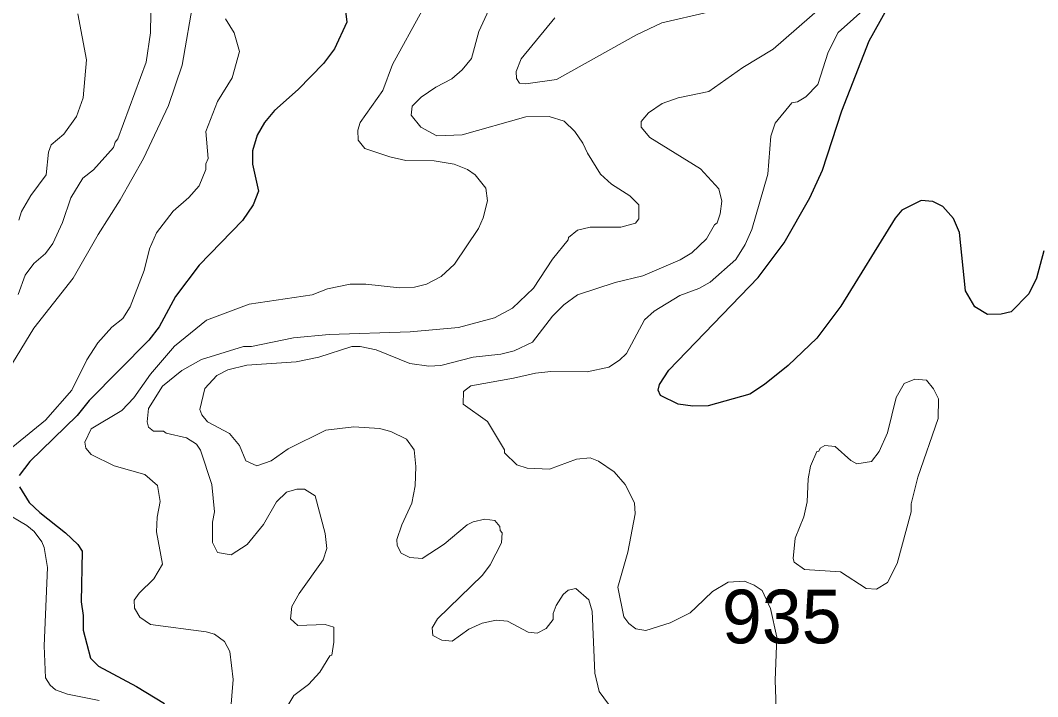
# Model space of a CAD drawing. Extents: x 598.3 to 623.2, y 6902.2 to 6930.1.
# Drawn here: x 615.249 to 616.767, y 6927.513 to 6928.521 of the extents above; entities that cross this region are included whole.
import ezdxf

# ---------------------------------------------------------------- set-up
doc = ezdxf.new("R2010")
doc.units = 0
doc.header["$LTSCALE"] = 0.032
doc.layers.add('1', color=7, linetype='Continuous', lineweight=25)
doc.layers.add('2', color=7, linetype='Continuous', lineweight=13)
doc.layers.add('21', color=7, linetype='Continuous')

msp = doc.modelspace()

# ---------------------------------------------------------------- linework, layer by layer
at = {"layer": '1'}
for points in [[(615.7332, 6928.5476), (615.7365, 6928.5188), (615.7182, 6928.4789), (615.7016, 6928.4573), (615.664, 6928.4182), (615.6287, 6928.3869), (615.6136, 6928.3693), (615.6028, 6928.3501), (615.5958, 6928.3267), (615.5958, 6928.3067), (615.6045, 6928.2665), (615.5966, 6928.2464), (615.5809, 6928.2227), (615.5162, 6928.1562), (615.481, 6928.1097), (615.4567, 6928.0644), (615.4409, 6928.0445), (615.3523, 6927.9543), (615.3341, 6927.932), (615.2634, 6927.8637)], [(616.7761, 6928.1778), (616.7651, 6928.1368), (616.7536, 6928.1137), (616.7274, 6928.0869), (616.7126, 6928.0835), (616.6921, 6928.0828), (616.6732, 6928.0942), (616.6594, 6928.1179), (616.6505, 6928.205), (616.6416, 6928.226), (616.6254, 6928.2438), (616.6108, 6928.2511), (616.5932, 6928.2526), (616.5644, 6928.2384), (616.5546, 6928.2265), (616.4734, 6928.0952), (616.4374, 6928.0477), (616.395, 6928.0068), (616.3596, 6927.9784), (616.3375, 6927.9641), (616.2754, 6927.9467), (616.2528, 6927.946), (616.2307, 6927.9492), (616.2046, 6927.9622), (616.2008, 6927.9701), (616.2031, 6927.9786), (616.2169, 6927.9997), (616.3498, 6928.138), (616.3886, 6928.1897), (616.427, 6928.2566), (616.4462, 6928.2982), (616.4748, 6928.3863), (616.5158, 6928.4908), (616.5414, 6928.5372)], [(615.2634, 6927.8637), (615.2478, 6927.8428)], [(615.2479, 6927.8259), (615.2625, 6927.8026), (615.2784, 6927.7873), (615.3168, 6927.7571), (615.335, 6927.7396), (615.3415, 6927.7298), (615.34, 6927.6542), (615.3432, 6927.6338), (615.3433, 6927.6121), (615.3539, 6927.5703), (615.3658, 6927.5583), (615.4228, 6927.5281), (615.4644, 6927.5025)]]:
    msp.add_lwpolyline(points, dxfattribs=at)
at = {"layer": '2'}
for points in [[(615.6963, 6927.5496), (615.7109, 6927.5736), (615.7139, 6927.5748), (615.7172, 6927.594), (615.7171, 6927.6163), (615.7042, 6927.6205), (615.6633, 6927.619), (615.6525, 6927.6289), (615.6542, 6927.6471), (615.6652, 6927.6665), (615.701, 6927.7169), (615.7066, 6927.734), (615.7043, 6927.7563), (615.6894, 6927.8125), (615.6732, 6927.8221), (615.6619, 6927.8221), (615.6462, 6927.8177), (615.6313, 6927.8035), (615.6119, 6927.7695), (615.5879, 6927.7397), (615.5639, 6927.7242), (615.5434, 6927.7281), (615.5358, 6927.7426), (615.5362, 6927.7733), (615.5391, 6927.7887), (615.5351, 6927.8292), (615.5181, 6927.8807), (615.512, 6927.8896), (615.4973, 6927.8989), (615.467, 6927.9057), (615.4628, 6927.9087), (615.448, 6927.9088), (615.4407, 6927.9149), (615.4387, 6927.9226), (615.4404, 6927.9425), (615.4614, 6927.9759), (615.4905, 6927.9994), (615.5197, 6928.0155), (615.5823, 6928.0349), (615.5944, 6928.0351), (615.6571, 6928.0479), (615.7101, 6928.0528), (615.831, 6928.057), (615.903, 6928.0634), (615.9569, 6928.0778), (615.9838, 6928.0924), (616.0148, 6928.1222), (616.0433, 6928.1651), (616.0667, 6928.1943), (616.0672, 6928.1978), (616.0807, 6928.2085), (616.0996, 6928.2131), (616.1452, 6928.2131), (616.1672, 6928.2189), (616.1721, 6928.2255), (616.172, 6928.2462), (616.1584, 6928.2599), (616.1315, 6928.277), (616.115, 6928.2921), (616.0953, 6928.3232), (616.0887, 6928.3385), (616.0764, 6928.3557), (616.0604, 6928.3709), (616.0382, 6928.3782), (616.0036, 6928.3774), (615.9085, 6928.3508), (615.8705, 6928.3491), (615.8466, 6928.3622), (615.8322, 6928.3801), (615.8338, 6928.3936), (615.8473, 6928.4071), (615.8692, 6928.4218), (615.8933, 6928.4342), (615.9086, 6928.4474), (615.9225, 6928.4645), (615.9332, 6928.5046), (615.9717, 6928.5881)], [(616.5427, 6928.569), (616.4696, 6928.5034), (616.4545, 6928.4738), (616.4391, 6928.4258), (616.4212, 6928.4072), (616.4087, 6928.4001), (616.4004, 6928.3982), (616.3752, 6928.3682), (616.3688, 6928.3488), (616.3646, 6928.2919), (616.3404, 6928.2096), (616.3306, 6928.187), (616.3166, 6928.165), (616.2785, 6928.131), (616.2615, 6928.1217), (616.2334, 6928.111), (616.1951, 6928.0878), (616.1805, 6928.0748), (616.1537, 6928.0247), (616.1433, 6928.0147), (616.1271, 6928.0044), (616.0951, 6927.9975), (616.0408, 6927.9977), (616.0181, 6927.9953), (615.985, 6927.9878), (615.9214, 6927.9764), (615.9107, 6927.9677), (615.9102, 6927.9489), (615.9464, 6927.9231), (615.9714, 6927.881), (615.9718, 6927.8767), (615.9899, 6927.8588), (616.0057, 6927.8536), (616.0388, 6927.852), (616.0788, 6927.8668), (616.0993, 6927.869), (616.1117, 6927.8641), (616.1354, 6927.8482), (616.1518, 6927.8294), (616.1655, 6927.802), (616.1664, 6927.7855), (616.1558, 6927.7285), (616.1409, 6927.676), (616.1498, 6927.6319), (616.1572, 6927.6218), (616.1678, 6927.6142), (616.1823, 6927.6117), (616.219, 6927.6228), (616.2484, 6927.638), (616.2578, 6927.6461), (616.2819, 6927.6696), (616.3052, 6927.6837), (616.3298, 6927.6852), (616.3443, 6927.6794), (616.3559, 6927.6712), (616.3682, 6927.6443), (616.3778, 6927.6016), (616.3753, 6927.5376), (616.3777, 6927.4662)], [(615.5083, 6928.5557), (615.4906, 6928.4546), (615.4702, 6928.3942), (615.4332, 6928.3154), (615.3984, 6928.2539), (615.3654, 6928.2019), (615.3284, 6928.1368), (615.2696, 6928.0623), (615.2377, 6928.0102)], [(615.2461, 6928.1127), (615.2564, 6928.1416), (615.2695, 6928.1588), (615.2867, 6928.1737), (615.2977, 6928.1886), (615.3124, 6928.2198), (615.3246, 6928.2565), (615.3424, 6928.2859), (615.3585, 6928.2987), (615.3883, 6928.3318), (615.3909, 6928.34), (615.395, 6928.3445), (615.4371, 6928.4592), (615.4435, 6928.5029), (615.4444, 6928.562)], [(615.8488, 6928.5363), (615.8045, 6928.4557), (615.7899, 6928.4169), (615.7563, 6928.3691), (615.7529, 6928.3575), (615.7533, 6928.3429), (615.7633, 6928.3301), (615.8008, 6928.3177), (615.8243, 6928.3126), (615.8667, 6928.3118), (615.8967, 6928.307), (615.9166, 6928.2988), (615.9277, 6928.2909), (615.9438, 6928.271), (615.9463, 6928.2523), (615.9398, 6928.2267), (615.933, 6928.2108), (615.8973, 6928.1576), (615.8773, 6928.1393), (615.8554, 6928.1278), (615.8374, 6928.1233), (615.8149, 6928.1224), (615.7647, 6928.1281), (615.7413, 6928.1281), (615.7074, 6928.1208), (615.6846, 6928.1119), (615.5909, 6928.0981), (615.5271, 6928.0743), (615.4796, 6928.0354), (615.4438, 6927.9939), (615.4188, 6927.9586), (615.4009, 6927.9396), (615.3548, 6927.9121), (615.3457, 6927.8926), (615.3471, 6927.8834), (615.3549, 6927.8742), (615.3896, 6927.8572), (615.4353, 6927.844), (615.4541, 6927.8276), (615.4581, 6927.8039), (615.4533, 6927.7805), (615.4526, 6927.7589), (615.4614, 6927.7107), (615.4483, 6927.6884), (615.4265, 6927.6673), (615.4194, 6927.6566), (615.4195, 6927.6447), (615.4274, 6927.6313), (615.4436, 6927.6206), (615.5267, 6927.6094), (615.5389, 6927.606), (615.5538, 6927.5952), (615.5618, 6927.5804), (615.5667, 6927.5387), (615.5586, 6927.435)], [(615.5875, 6928.0074), (615.6611, 6928.0124), (615.6948, 6928.0189), (615.7439, 6928.035), (615.7563, 6928.035), (615.7801, 6928.0302), (615.8305, 6928.0099), (615.8588, 6928.0059), (615.8765, 6928.0067), (615.9247, 6928.0189), (615.9663, 6928.0236), (615.9862, 6928.0286), (616.0133, 6928.0414), (616.0432, 6928.0802), (616.0602, 6928.0971), (616.0803, 6928.1122), (616.1368, 6928.1306), (616.1779, 6928.1406), (616.2339, 6928.1643), (616.2513, 6928.1749), (616.2729, 6928.1958), (616.2851, 6928.2165), (616.2891, 6928.2196), (616.2936, 6928.2328), (616.2959, 6928.2517), (616.2912, 6928.2703), (616.264, 6928.3001), (616.1885, 6928.3465), (616.1754, 6928.3623), (616.1757, 6928.3706), (616.1865, 6928.3837), (616.207, 6928.3972), (616.2307, 6928.4058), (616.2765, 6928.4152), (616.3273, 6928.4509), (616.3724, 6928.4785), (616.4462, 6928.5424)], [(616.2755, 6928.5336), (616.2064, 6928.5175), (616.1686, 6928.4999), (616.0493, 6928.4333), (616.0037, 6928.4269), (615.994, 6928.4279), (615.9894, 6928.4347), (615.9892, 6928.4451), (615.9963, 6928.4638), (616.0465, 6928.5253)], [(615.2469, 6928.2234), (615.2513, 6928.2365), (615.2651, 6928.26), (615.2881, 6928.2912), (615.2915, 6928.3248), (615.2954, 6928.3359), (615.3145, 6928.3519), (615.3333, 6928.3781), (615.3432, 6928.4058), (615.348, 6928.4627), (615.3352, 6928.531)], [(615.5554, 6928.5239), (615.5683, 6928.5027), (615.5763, 6928.4752), (615.5654, 6928.4358), (615.5437, 6928.4004), (615.5262, 6928.3556), (615.5294, 6928.3152), (615.5263, 6928.3075)], [(615.5263, 6928.3075), (615.5261, 6928.299), (615.5164, 6928.2748), (615.5006, 6928.2572), (615.4774, 6928.237), (615.4523, 6928.2048), (615.4419, 6928.1805), (615.4339, 6928.1486), (615.4133, 6928.0943), (615.4022, 6928.077), (615.3858, 6928.0637), (615.3649, 6928.0405), (615.3487, 6928.0154), (615.3264, 6927.9697), (615.2867, 6927.9251), (615.2186, 6927.8699)], [(616.1268, 6927.5015), (616.1129, 6927.5206), (616.1063, 6927.5477), (616.1025, 6927.6405), (616.0972, 6927.6572), (616.078, 6927.6743), (616.0666, 6927.6718), (616.059, 6927.6652), (616.0486, 6927.649), (616.0443, 6927.6367), (616.0442, 6927.6281), (616.0336, 6927.6144), (616.0202, 6927.6076), (616.007, 6927.6089), (615.9763, 6927.6254), (615.959, 6927.6271), (615.9384, 6927.6225), (615.9185, 6927.6135), (615.8938, 6927.5956), (615.8781, 6927.5969), (615.8648, 6927.6042), (615.8637, 6927.6155), (615.8715, 6927.629), (615.9388, 6927.694), (615.9502, 6927.7094), (615.9673, 6927.7421), (615.9681, 6927.757), (615.965, 6927.7607), (615.9646, 6927.7667), (615.9572, 6927.7758), (615.9422, 6927.7775), (615.9247, 6927.7736), (615.9161, 6927.7693), (615.8818, 6927.7403), (615.8487, 6927.7187), (615.8304, 6927.7206), (615.8174, 6927.7269), (615.8113, 6927.7383), (615.8112, 6927.7471), (615.8183, 6927.7692), (615.8333, 6927.8012), (615.8386, 6927.8273), (615.8394, 6927.8559), (615.8369, 6927.8812), (615.8254, 6927.8967), (615.8023, 6927.9084), (615.785, 6927.9128), (615.7467, 6927.9153), (615.705, 6927.9103), (615.6489, 6927.8823), (615.6235, 6927.8647), (615.602, 6927.857), (615.586, 6927.8644), (615.5763, 6927.8875), (615.5613, 6927.9052), (615.5288, 6927.9226), (615.52, 6927.9333), (615.5172, 6927.9413), (615.5246, 6927.9726), (615.5424, 6927.992), (615.5591, 6928.0003), (615.5875, 6928.0074)], [(615.224, 6927.7891), (615.2593, 6927.7682), (615.27, 6927.7593), (615.2815, 6927.7438), (615.285, 6927.7353), (615.2898, 6927.7057), (615.285, 6927.5888), (615.2867, 6927.541), (615.2939, 6927.5299), (615.3017, 6927.5232), (615.3198, 6927.5167), (615.3672, 6927.5072)], [(615.6392, 6927.484), (615.6575, 6927.5147), (615.6791, 6927.5308), (615.6963, 6927.5496)]]:
    msp.add_lwpolyline(points, dxfattribs=at)
msp.add_lwpolyline([(616.4973, 6927.8603), (616.4883, 6927.8653), (616.4651, 6927.886), (616.4493, 6927.8876), (616.4425, 6927.8833), (616.4407, 6927.8788), (616.4377, 6927.8786), (616.4279, 6927.8565), (616.4246, 6927.8375), (616.423, 6927.8033), (616.4183, 6927.7811), (616.405, 6927.7492), (616.4021, 6927.7191), (616.4038, 6927.7135), (616.419, 6927.7025), (616.4729, 6927.699), (616.5114, 6927.6743), (616.5265, 6927.6732), (616.5432, 6927.6833), (616.5575, 6927.7115), (616.5783, 6927.7884), (616.5785, 6927.8005), (616.5881, 6927.8402), (616.6188, 6927.9276), (616.6189, 6927.957), (616.6116, 6927.9719), (616.6014, 6927.9849), (616.5836, 6927.9864), (616.5678, 6927.9797), (616.556, 6927.9589), (616.543, 6927.9061), (616.5304, 6927.8785), (616.5191, 6927.8634)], close=True, dxfattribs=at)

# ---------------------------------------------------------------- texts
at = {"layer": '21'}
msp.add_text('935', height=0.08, dxfattribs=at).set_placement((616.296, 6927.5924))

doc.saveas('drawing.dxf')
